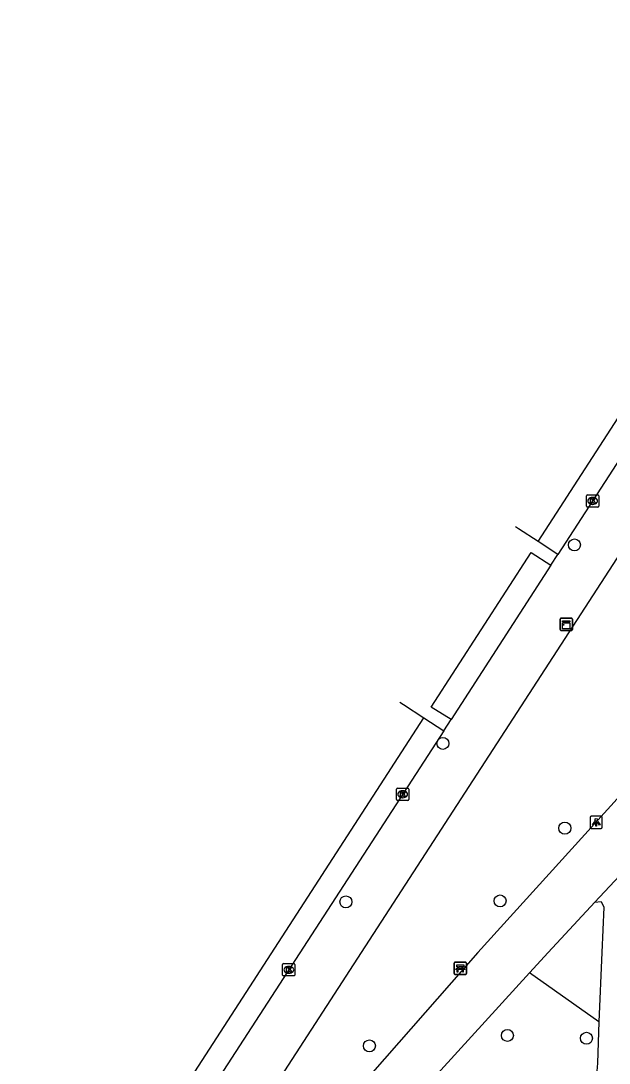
# Model space of a CAD drawing. Extents: x 161402 to 161933, y 381650 to 382313.
# Drawn here: x 161497.6 to 161545.5, y 381991 to 382075.9 of the extents above; entities that cross this region are included whole.
import ezdxf

# ---------------------------------------------------------------- set-up
doc = ezdxf.new("R2010")
doc.units = 0
for name, color, linetype in [('IMGEO_Bank', 7, 'Continuous'), ('IMGEO_Boom', 7, 'Continuous'), ('IMGEO_Groenvoorziening', 7, 'Continuous'), ('IMGEO_Kast', 7, 'Continuous'), ('IMGEO_Kolk', 7, 'Continuous'), ('IMGEO_Lichtpunt', 7, 'Continuous'), ('IMGEO_Rijbaan_lokaal_gesloten', 7, 'Continuous'), ('IMGEO_Rijbaan_lokaal_open', 7, 'Continuous'), ('IMGEO_Voetpad_gesloten', 7, 'Continuous'), ('IMGEO_Voetpad_open', 7, 'Continuous')]:
    doc.layers.add(name, color=color, linetype=linetype)

msp = doc.modelspace()

# ---------------------------------------------------------------- linework, layer by layer
at = {"layer": 'IMGEO_Bank'}
for p, q in [((161532.89, 381998.287), (161532.89, 381999.128)), ((161532.89, 381999.128), (161532.89, 381998.287)), ((161532.965, 381999.212), (161533.806, 381999.212)), ((161533.806, 381999.212), (161532.965, 381999.212)), ((161533.199, 381998.718), (161533.199, 381998.824)), ((161533.243, 381998.824), (161533.243, 381998.718)), ((161533.531, 381998.83), (161533.249, 381998.83)), ((161533.249, 381998.712), (161533.531, 381998.712)), ((161533.537, 381998.718), (161533.537, 381998.824)), ((161533.581, 381998.824), (161533.581, 381998.718)), ((161533.89, 381999.137), (161533.89, 381998.296)), ((161533.89, 381998.296), (161533.89, 381999.137)), ((161533.815, 381998.212), (161532.974, 381998.212)), ((161532.974, 381998.212), (161533.815, 381998.212)), ((161533.587, 381998.61), (161533.194, 381998.61))]:
    msp.add_line(p, q, dxfattribs=at)
for points in [[(161533.137, 381998.61), (161532.995, 381998.61), (161533.107, 381998.712), (161533.193, 381998.712)], [(161533.193, 381998.83), (161533.107, 381998.83), (161533.107, 381998.991), (161533.67, 381998.991), (161533.67, 381998.83), (161533.587, 381998.83)], [(161533.587, 381998.712), (161533.67, 381998.712), (161533.782, 381998.61), (161533.643, 381998.61)], [(161533.187, 381998.603), (161533.187, 381998.396), (161533.144, 381998.396), (161533.144, 381998.603)], [(161533.637, 381998.603), (161533.637, 381998.396), (161533.593, 381998.396), (161533.593, 381998.603)]]:
    msp.add_lwpolyline(points, dxfattribs=at)
for centre, radius, start, end in [((161532.968, 381999.134), 0.0779, 92.4484, 184.28452), ((161532.968, 381999.134), 0.0779, 92.4484, 184.28452), ((161533.192, 381998.823), 0.00671, 2.89567, 87.10433), ((161533.192, 381998.719), 0.00671, 272.89567, 357.10433), ((161533.249, 381998.823), 0.00671, 92.89567, 177.10433), ((161533.249, 381998.719), 0.00671, 182.89567, 267.10433), ((161533.531, 381998.823), 0.00671, 2.89567, 87.10433), ((161533.531, 381998.719), 0.00671, 272.89567, 357.10433), ((161533.588, 381998.823), 0.00671, 92.89567, 177.10433), ((161533.588, 381998.719), 0.00671, 182.89567, 267.10433), ((161533.812, 381999.134), 0.0779, 2.4484, 94.28452), ((161533.812, 381999.134), 0.0779, 2.4484, 94.28452), ((161532.968, 381998.29), 0.0779, 182.4484, 274.28452), ((161532.968, 381998.29), 0.0779, 182.4484, 274.28452), ((161533.137, 381998.603), 0.00671, 2.89567, 87.10433), ((161533.194, 381998.603), 0.00671, 92.89567, 177.10433), ((161533.586, 381998.603), 0.00671, 2.89567, 87.10433), ((161533.643, 381998.603), 0.00671, 92.89567, 177.10433), ((161533.812, 381998.29), 0.0779, 272.4484, 4.28452), ((161533.812, 381998.29), 0.0779, 272.4484, 4.28452)]:
    msp.add_arc(centre, radius, start, end, dxfattribs=at)
at = {"layer": 'IMGEO_Boom'}
for centre in [(161542.697, 382033.207), (161531.974, 382017.04), (161541.911, 382010.128), (161536.63, 382004.203), (161524.069, 382004.122), (161537.228, 381993.243), (161525.982, 381992.389), (161543.676, 381993.009)]:
    msp.add_circle(centre, 0.489, dxfattribs=at)
at = {"layer": 'IMGEO_Groenvoorziening'}
msp.add_lwpolyline([(161544.697, 381994.341), (161539.026, 381998.34)], dxfattribs=at)
at = {"layer": 'IMGEO_Kast'}
for p, q in [((161541.525, 382026.308), (161541.525, 382027.149)), ((161541.525, 382027.149), (161541.525, 382026.308)), ((161541.6, 382027.233), (161542.441, 382027.233)), ((161542.441, 382027.233), (161541.6, 382027.233)), ((161542.525, 382027.158), (161542.525, 382026.317)), ((161542.525, 382026.317), (161542.525, 382027.158)), ((161542.45, 382026.233), (161541.609, 382026.233)), ((161541.609, 382026.233), (161542.45, 382026.233))]:
    msp.add_line(p, q, dxfattribs=at)
for points in [[(161541.72, 382027.023), (161542.32, 382027.023), (161542.32, 382026.938), (161541.72, 382026.938), (161541.72, 382027.023)], [(161541.72, 382026.848), (161542.32, 382026.848), (161542.32, 382026.359), (161541.72, 382026.359), (161541.72, 382026.848)]]:
    msp.add_lwpolyline(points, dxfattribs=at)
msp.add_circle((161541.804, 382026.697), 0.0377, dxfattribs=at)
for centre, start, end in [((161541.603, 382027.155), 92.4484, 184.28452), ((161541.603, 382027.155), 92.4484, 184.28452), ((161542.447, 382027.155), 2.4484, 94.28452), ((161542.447, 382027.155), 2.4484, 94.28452), ((161541.603, 382026.311), 182.4484, 274.28452), ((161541.603, 382026.311), 182.4484, 274.28452), ((161542.447, 382026.311), 272.4484, 4.28452), ((161542.447, 382026.311), 272.4484, 4.28452)]:
    msp.add_arc(centre, 0.0779, start, end, dxfattribs=at)
at = {"layer": 'IMGEO_Kolk'}
for p, q in [((161543.677, 382036.367), (161543.677, 382037.219)), ((161543.752, 382037.293), (161544.604, 382037.293)), ((161544.165, 382037.073), (161544.19, 382037.073)), ((161544.678, 382037.219), (161544.678, 382036.367)), ((161544.604, 382036.293), (161543.752, 382036.293)), ((161544.188, 382036.513), (161544.163, 382036.513)), ((161528.194, 382012.465), (161528.194, 382013.317)), ((161528.269, 382013.391), (161529.121, 382013.391)), ((161528.682, 382013.171), (161528.707, 382013.171)), ((161529.195, 382013.317), (161529.195, 382012.465)), ((161529.121, 382012.391), (161528.269, 382012.391)), ((161528.705, 382012.611), (161528.68, 382012.611)), ((161518.916, 381998.165), (161518.916, 381999.017)), ((161518.991, 381999.091), (161519.843, 381999.091)), ((161519.404, 381998.871), (161519.429, 381998.871)), ((161519.917, 381999.017), (161519.917, 381998.165)), ((161519.843, 381998.091), (161518.991, 381998.091)), ((161519.427, 381998.311), (161519.402, 381998.311))]:
    msp.add_line(p, q, dxfattribs=at)
for points in [[(161543.677, 382036.367), (161543.677, 382037.219)], [(161543.752, 382037.293), (161544.604, 382037.293)], [(161543.998, 382036.993), (161544.121, 382036.993), (161544.121, 382036.842), (161544.251, 382036.993), (161544.415, 382036.993), (161544.269, 382036.842), (161544.422, 382036.593), (161544.27, 382036.593), (161544.185, 382036.757), (161544.121, 382036.69), (161544.121, 382036.593), (161543.998, 382036.593), (161543.998, 382036.993)], [(161544.678, 382037.219), (161544.678, 382036.367)], [(161544.604, 382036.293), (161543.752, 382036.293)], [(161528.194, 382012.465), (161528.194, 382013.317)], [(161528.269, 382013.391), (161529.121, 382013.391)], [(161529.195, 382013.317), (161529.195, 382012.465)], [(161529.121, 382012.391), (161528.269, 382012.391)], [(161528.515, 382013.091), (161528.638, 382013.091), (161528.638, 382012.94), (161528.768, 382013.091), (161528.932, 382013.091), (161528.786, 382012.94), (161528.939, 382012.691), (161528.787, 382012.691), (161528.702, 382012.855), (161528.638, 382012.788), (161528.638, 382012.691), (161528.515, 382012.691), (161528.515, 382013.091)], [(161518.916, 381998.165), (161518.916, 381999.017)], [(161518.991, 381999.091), (161519.843, 381999.091)], [(161519.237, 381998.791), (161519.36, 381998.791), (161519.36, 381998.64), (161519.49, 381998.791), (161519.654, 381998.791), (161519.508, 381998.64), (161519.661, 381998.391), (161519.509, 381998.391), (161519.424, 381998.555), (161519.36, 381998.488), (161519.36, 381998.391), (161519.237, 381998.391), (161519.237, 381998.791)], [(161519.917, 381999.017), (161519.917, 381998.165)], [(161519.843, 381998.091), (161518.991, 381998.091)]]:
    msp.add_lwpolyline(points, dxfattribs=at)
for centre, start, end in [((161543.754, 382037.217), 91.55205, 178.44795), ((161543.754, 382037.217), 91.55205, 178.44795), ((161544.602, 382037.217), 1.55205, 88.44795), ((161544.602, 382037.217), 1.55205, 88.44795), ((161543.754, 382036.369), 181.55205, 268.44795), ((161543.754, 382036.369), 181.55205, 268.44795), ((161544.602, 382036.369), 271.55205, 358.44795), ((161544.602, 382036.369), 271.55205, 358.44795), ((161528.271, 382013.315), 91.55205, 178.44795), ((161528.271, 382013.315), 91.55205, 178.44795), ((161529.119, 382013.315), 1.55205, 88.44795), ((161529.119, 382013.315), 1.55205, 88.44795), ((161528.271, 382012.467), 181.55205, 268.44795), ((161528.271, 382012.467), 181.55205, 268.44795), ((161529.119, 382012.467), 271.55205, 358.44795), ((161529.119, 382012.467), 271.55205, 358.44795), ((161518.993, 381999.015), 91.55205, 178.44795), ((161518.993, 381999.015), 91.55205, 178.44795), ((161519.841, 381999.015), 1.55205, 88.44795), ((161519.841, 381999.015), 1.55205, 88.44795), ((161518.993, 381998.167), 181.55205, 268.44795), ((161518.993, 381998.167), 181.55205, 268.44795), ((161519.841, 381998.167), 271.55205, 358.44795), ((161519.841, 381998.167), 271.55205, 358.44795)]:
    msp.add_arc(centre, 0.0765, start, end, dxfattribs=at)
for centre, major_axis, ratio, start_param, end_param in [((161544.164, 382036.793), (-0.387, 0.002), 0.722429, 4.712389, 7.853982), ((161544.189, 382036.793), (-0.39, 0.002), 0.717154, 1.570796, 4.712389), ((161528.681, 382012.891), (-0.387, 0.002), 0.722429, 4.712389, 7.853982), ((161528.706, 382012.891), (-0.39, 0.002), 0.717154, 1.570796, 4.712389), ((161519.403, 381998.591), (-0.387, 0.002), 0.722429, 4.712389, 7.853982), ((161519.428, 381998.591), (-0.39, 0.002), 0.717154, 1.570796, 4.712389)]:
    msp.add_ellipse(centre, major_axis=major_axis, ratio=ratio, start_param=start_param, end_param=end_param, dxfattribs=at)
at = {"layer": 'IMGEO_Lichtpunt'}
for p, q in [((161543.97, 382011.012), (161543.97, 382010.205)), ((161543.97, 382011.012), (161543.97, 382010.205)), ((161544.872, 382011.107), (161544.064, 382011.107)), ((161544.872, 382011.107), (161544.064, 382011.107)), ((161544.966, 382010.205), (161544.966, 382011.012)), ((161544.966, 382010.205), (161544.966, 382011.012)), ((161544.064, 382010.111), (161544.872, 382010.111)), ((161544.064, 382010.111), (161544.872, 382010.111))]:
    msp.add_line(p, q, dxfattribs=at)
for points in [[(161544.344, 382010.676), (161544.383, 382010.648), (161544.195, 382010.386), (161544.157, 382010.413), (161544.344, 382010.676)], [(161544.446, 382010.628), (161544.493, 382010.628), (161544.493, 382010.306), (161544.446, 382010.306), (161544.446, 382010.628)], [(161544.556, 382010.648), (161544.594, 382010.675), (161544.781, 382010.413), (161544.742, 382010.385), (161544.556, 382010.648)]]:
    msp.add_lwpolyline(points, dxfattribs=at)
msp.add_circle((161544.469, 382010.81), 0.0994, dxfattribs=at)
for centre, start, end in [((161544.064, 382011.012), 90, 180), ((161544.064, 382011.012), 90, 180), ((161544.872, 382011.012), 0, 90), ((161544.872, 382011.012), 0, 90), ((161544.064, 382010.205), 180, 270), ((161544.064, 382010.205), 180, 270), ((161544.872, 382010.205), 270, 0), ((161544.872, 382010.205), 270, 360)]:
    msp.add_arc(centre, 0.0946, start, end, dxfattribs=at)
at = {"layer": 'IMGEO_Rijbaan_lokaal_gesloten'}
for points in [[(161578.467, 382089.284), (161576.388, 382086.507), (161541.352, 382032.43)], [(161539.75, 382033.486), (161574.317, 382086.95)], [(161540.784, 382031.553), (161532.638, 382018.971)], [(161497.581, 381968.358), (161530.425, 382019.12)], [(161532.049, 382018.061), (161507.226, 381979.8), (161499.199, 381967.336)]]:
    msp.add_lwpolyline(points, dxfattribs=at)
at = {"layer": 'IMGEO_Rijbaan_lokaal_open'}
for points in [[(161539.75, 382033.486), (161538.128, 382034.523), (161537.898, 382034.67)], [(161541.352, 382032.43), (161539.75, 382033.486)], [(161532.638, 382018.971), (161531.012, 382019.996), (161539.156, 382032.589), (161540.784, 382031.553)], [(161540.784, 382031.553), (161541.352, 382032.43)], [(161528.454, 382020.403), (161528.775, 382020.194), (161530.425, 382019.12)], [(161530.425, 382019.12), (161532.049, 382018.061)], [(161532.049, 382018.061), (161532.638, 382018.971)]]:
    msp.add_lwpolyline(points, dxfattribs=at)
at = {"layer": 'IMGEO_Voetpad_gesloten'}
for points in [[(161566.397, 382035.429), (161550.139, 382016.903), (161534.836, 382000), (161522.917, 381986.45), (161514.478, 381976.419), (161513.027, 381974.379)], [(161549.221, 382009.294), (161544.361, 382004.097)], [(161539.026, 381998.34), (161540.564, 382000), (161544.361, 382004.097)], [(161544.361, 382004.097), (161544.866, 382004.144), (161545.098, 382003.693), (161544.94, 382000), (161544.697, 381994.341)], [(161519.862, 381977.295), (161539.026, 381998.34)], [(161544.697, 381994.341), (161544.568, 381990.984)]]:
    msp.add_lwpolyline(points, dxfattribs=at)
msp.add_arc((161590.499, 381987.626), 46.054, 175.8182, 188.68937, dxfattribs=at)
at = {"layer": 'IMGEO_Voetpad_open'}
msp.add_lwpolyline([(161566.628, 382063.688), (161525.324, 382000), (161509.956, 381976.304)], dxfattribs=at)

doc.saveas('drawing.dxf')
